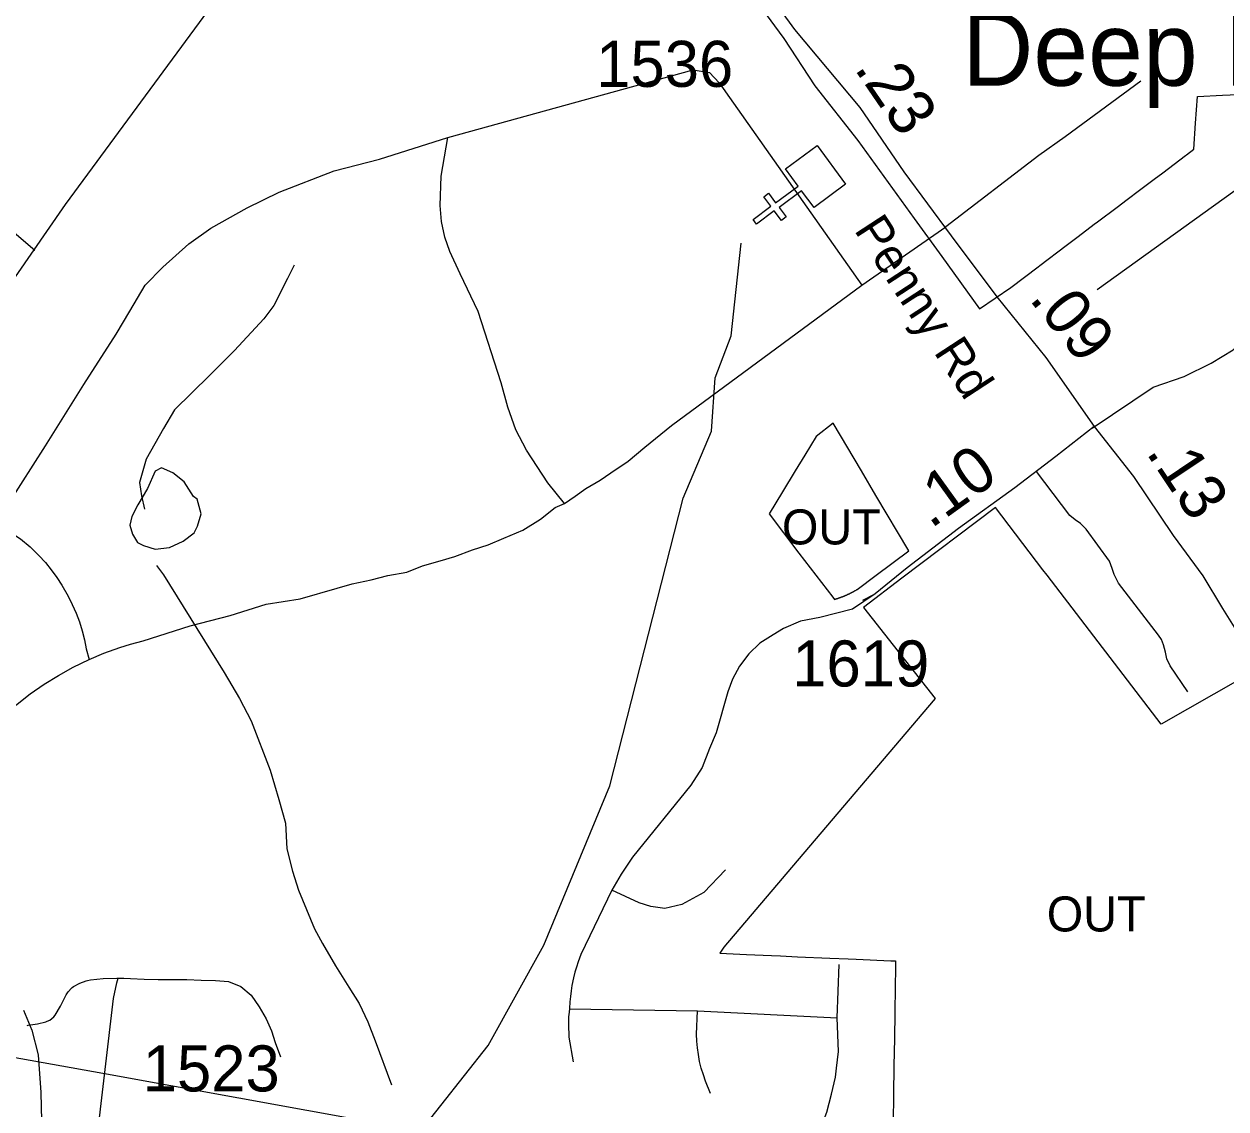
# Model space of a CAD drawing. Extents: x 1662474 to 1856135, y 779280 to 917889.
# Drawn here: x 1713121 to 1716383, y 828268 to 831213 of the extents above; entities that cross this region are included whole.
import ezdxf

# ---------------------------------------------------------------- set-up
doc = ezdxf.new("R2010")
doc.units = 0
for name, color, linetype in [('Exist Boundary Political City Limit New Hole', 7, 'Continuous'), ('Exist Civil Demographics Community Label', 7, 'Continuous'), ('Exist Cultural Church CELL', 7, 'Continuous'), ('Exist Hydrographic Misc Water Feature', 7, 'Continuous'), ('Exist Hydrographic Pond Under 1500 Sq Ft', 7, 'Continuous'), ('Exist Road Non-System Type 51', 7, 'Continuous'), ('Exist Road Primary NC UnDivided 4 Lane Attributed', 7, 'Continuous'), ('Exist Road Secondary Mileage Hundredths English Label', 7, 'Continuous'), ('Exist Road Secondary Mileage Tenths English Label', 7, 'Continuous'), ('Exist Road Secondary Type 51 Attributed', 7, 'Continuous'), ('Exist Road Secondary Type 51 Label', 7, 'Continuous'), ('Exist Road Secondary Type 51 Number Label', 7, 'Continuous'), ('Exist Utilities Electrical Transmission Line', 7, 'Continuous'), ('Map Preparation Boundary City Limit Buffer Line', 7, 'Continuous')]:
    doc.layers.add(name, color=color, linetype=linetype)

msp = doc.modelspace()

# ---------------------------------------------------------------- linework, layer by layer
at = {"layer": 'Exist Boundary Political City Limit New Hole'}
for points in [[(1715122.5, 831256.1), (1715183.6, 831174.1), (1715267.1, 831045.2), (1715384.4, 830896.9), (1715537.2, 830685), (1715612.1, 830582), (1715714.6, 830440.5), (1715799.5, 830498.5), (1715873.5, 830554.6), (1715878.4, 830558.2), (1715949.6, 830612.1), (1715978.9, 830634.1), (1716029.5, 830672.4), (1716031.2, 830673.7), (1716091.2, 830718.9), (1716111.2, 830734), (1716152, 830764.8), (1716188.6, 830792.4), (1716211.5, 830809.7), (1716273.4, 830856.2), (1716276.4, 830858.6), (1716296.1, 830873.4), (1716300.9, 830944.2), (1716305.9, 831016.9), (1716373.6, 831019.9), (1716564.1, 831028.2)], [(1715316.2, 829657.4), (1715320.9, 829651.4), (1715322.6, 829651.9), (1715323.2, 829652.2), (1715323.9, 829652.4), (1715324.6, 829652.6), (1715325.4, 829652.9), (1715326.4, 829653.2), (1715327.1, 829653.4), (1715328.1, 829653.8), (1715329.4, 829654.1), (1715330.4, 829654.4), (1715331, 829654.7), (1715331.8, 829654.9), (1715332.4, 829655.2), (1715333.1, 829655.4), (1715333.9, 829655.7), (1715334.6, 829655.9), (1715335.4, 829656.2), (1715336.1, 829656.4), (1715337.1, 829656.9), (1715337.8, 829657), (1715338.4, 829657.2), (1715339.1, 829657.5), (1715339.9, 829657.9), (1715340.6, 829658.1), (1715341.4, 829658.4), (1715342.1, 829658.7), (1715342.9, 829659), (1715344.1, 829659.5), (1715344.8, 829659.8), (1715345.5, 829660), (1715346.2, 829660.2), (1715346.9, 829660.5), (1715347.6, 829660.9), (1715348.9, 829661.4), (1715349.5, 829661.7), (1715350.4, 829662), (1715351.1, 829662.4), (1715352.1, 829662.9), (1715353.2, 829663.2), (1715353.9, 829663.6), (1715354.8, 829663.9), (1715355.5, 829664.4), (1715356.1, 829664.6), (1715357.4, 829665.2), (1715358, 829665.4), (1715359.1, 829665.9), (1715359.8, 829666.2), (1715360.4, 829666.6), (1715361.1, 829666.9), (1715361.8, 829667.2), (1715362.4, 829667.5), (1715363.4, 829668), (1715364.4, 829668.5), (1715365.1, 829668.9), (1715366.1, 829669.4), (1715366.9, 829669.8), (1715367.5, 829670.1), (1715368.5, 829670.6), (1715369.1, 829670.9), (1715369.9, 829671.2), (1715370.6, 829671.7), (1715371.2, 829672), (1715371.8, 829672.4), (1715372.8, 829672.9), (1715374.1, 829673.7), (1715375.1, 829674.2), (1715376.1, 829674.8), (1715377.1, 829675.2), (1715378.2, 829675.9), (1715379.2, 829676.4), (1715380.4, 829677.2), (1715381.4, 829677.8), (1715382.5, 829678.4), (1715434.1, 829717.2), (1715522.8, 829783.6), (1715433.4, 829933.7), (1715394.1, 830000), (1715317, 830129.8), (1715271.2, 830094), (1715240, 830042.7), (1715214, 830000), (1715179.6, 829943.6), (1715143.1, 829884.1), (1715224.1, 829777.2), (1715316.2, 829657.4)], [(1715758, 829901.1), (1715503.4, 829709.2)], [(1716421.5, 829435.1), (1716207.2, 829312.8), (1715897.6, 829717.2), (1715886.5, 829731.9), (1715758, 829901.1)], [(1715503.4, 829709.2), (1715399.8, 829629.2), (1715594.4, 829382.2), (1715266, 828996), (1715020.4, 828706.9), (1715009.9, 828690.8), (1715081.5, 828687.3), (1715150, 828684.4), (1715173.8, 828683.3), (1715220.6, 828681.3), (1715307.9, 828677.6), (1715358, 828675.4), (1715379.5, 828674.4), (1715473.6, 828670.4), (1715486.2, 828669.9), (1715486, 828650.5), (1715485.2, 828599.2), (1715484.2, 828528.8), (1715483.2, 828459.5), (1715482.1, 828385.2), (1715481, 828306.4), (1715479.9, 828232.4)]]:
    msp.add_lwpolyline(points, dxfattribs=at)
at = {"layer": 'Exist Cultural Church CELL'}
msp.add_lwpolyline([(1715265.4, 830715), (1715231.5, 830760.7), (1715170.3, 830715.4), (1715189.3, 830689.7), (1715176.5, 830680.2), (1715157.4, 830705.9), (1715109.1, 830670.1), (1715099.6, 830683), (1715147.9, 830718.8), (1715128.9, 830744.5), (1715141.7, 830754), (1715160.7, 830728.3), (1715221.9, 830773.6), (1715187.7, 830820), (1715273.3, 830883.3), (1715351, 830778.4)], close=True, dxfattribs=at)
at = {"layer": 'Exist Hydrographic Misc Water Feature'}
for points in [[(1712891.2, 826195.6), (1713163.2, 826735), (1713762.3, 827504), (1714059.3, 828033), (1714380.3, 828440), (1714532.2, 828712.7), (1714711.2, 829145.6), (1714910.2, 829926.1), (1714987.2, 830108.3), (1714997.3, 830252.5), (1715040.2, 830366.5), (1715067.2, 830618.7)], [(1713853.8, 830558.9), (1713836, 830522.3), (1713799.4, 830449.2), (1713771.4, 830412.9), (1713692.6, 830327.5), (1713624.3, 830259.1), (1713529.6, 830165.9), (1713499.4, 830115.6), (1713452.7, 830032), (1713434.5, 829968.4), (1713440.2, 829932.2), (1713447.7, 829895.9)], [(1713480.1, 829743.4), (1713499.4, 829717.6), (1713664.2, 829452.5), (1713705.9, 829382.7), (1713737.7, 829322.1), (1713789.1, 829188.2), (1713812.7, 829108.1), (1713830.2, 829043.7), (1713834, 828973.9), (1713849.7, 828913.7), (1713865.5, 828861.6), (1713887.2, 828809.4), (1713909, 828757.3), (1713930.9, 828717.5), (1713966.6, 828656.9), (1714002.4, 828598.7), (1714030.3, 828554.7), (1714054, 828504.1), (1714073.8, 828452.8), (1714118.3, 828333.8)]]:
    msp.add_lwpolyline(points, dxfattribs=at)
at = {"layer": 'Exist Hydrographic Pond Under 1500 Sq Ft'}
msp.add_lwpolyline([(1713580.9, 829930.8), (1713555.4, 829970.6), (1713524.8, 829995.1), (1713494.2, 830008.4), (1713476.8, 829999.2), (1713456.4, 829952.3), (1713429.9, 829908.4), (1713413.6, 829876.8), (1713408.5, 829853.3), (1713415.6, 829828.9), (1713428.9, 829805.4), (1713445.2, 829797.3), (1713476.8, 829788.1), (1713515.6, 829792.2), (1713553.3, 829809.5), (1713582.9, 829831.9), (1713592.1, 829850.3), (1713601.3, 829883.9), (1713591.1, 829923.7), (1713580.9, 829930.8)], dxfattribs=at)
at = {"layer": 'Exist Road Non-System Type 51'}
for p, q in [((1716034.1, 830493.1), (1716429.6, 830778.1)), ((1715394.5, 830504.8), (1715622.8, 830662.9)), ((1715327.6, 828515.5), (1715333.7, 828660.4)), ((1714601.3, 828540), (1714948.8, 828534.3)), ((1714948.8, 828534.3), (1715327.6, 828515.5)), ((1713129.1, 828494.7), (1713132.5, 828495.2))]:
    msp.add_line(p, q, dxfattribs=at)
for points in [[(1712895.5, 831516.1), (1712892.9, 831501.4), (1712887.5, 831211.9), (1712880.8, 830965.4), (1712885.2, 830925.2), (1712895.5, 830893), (1712914.1, 830855.2), (1712957.9, 830786.7), (1713029.4, 830704), (1713081.9, 830658.4), (1713149.9, 830599.4)], [(1714271.4, 830905.7), (1714936.9, 831089.4), (1714981.4, 831081.5), (1715007.9, 831053.9), (1715394.5, 830504.8)], [(1716152.1, 831058.7), (1715947.1, 830906.7), (1715875.2, 830856.9), (1715622.8, 830662.9)], [(1713044.6, 829857.9), (1713179.2, 830068.2), (1713282.9, 830234.5), (1713371.1, 830371.2), (1713408.4, 830434.2), (1713449.6, 830504.4), (1713497.6, 830553.2), (1713568.5, 830616.9), (1713628.4, 830659.5), (1713727, 830714.1), (1713813.6, 830757.1), (1713962.4, 830814.6), (1714085.8, 830846.1), (1714271.4, 830905.7)], [(1714587.6, 829911.6), (1714542.9, 829968.2), (1714484.6, 830056.2), (1714455.5, 830111.4), (1714434, 830172.9), (1714415.8, 830239.6), (1714354, 830433.2), (1714305.1, 830535.4), (1714276.4, 830595.7), (1714263.2, 830634.5), (1714254, 830677.4), (1714250.6, 830720.6), (1714252.8, 830800.7), (1714271.4, 830905.7)], [(1716019.9, 830116.4), (1716186, 830227.2), (1716270.2, 830256.6), (1716343.2, 830292.5), (1716402.5, 830329.2), (1716617.2, 830557.7)], [(1714587.6, 829911.6), (1714616.9, 829931.9), (1714646.1, 829952.1), (1714684.4, 829974.6), (1714713.6, 829994.9), (1714760.9, 830026.4), (1714805.9, 830064.6), (1714877.9, 830123.1), (1715394.5, 830504.8)], [(1716280, 829400.2), (1716231.8, 829470.8), (1716223, 829490.2), (1716219.1, 829508.1), (1716214.1, 829528.2), (1716207.9, 829542.2), (1716199.9, 829553.8), (1716091.2, 829695.5), (1716080.1, 829719.4), (1716074.1, 829735.6), (1716067.4, 829755.2), (1716003.5, 829841.7), (1715988.6, 829857.4), (1715973.6, 829867.4), (1715959.8, 829879.2), (1715868.9, 829998.8)], [(1713297.4, 829488.4), (1713337.6, 829505), (1713380.9, 829520.7), (1713409.9, 829529.9), (1713444.1, 829538.8), (1713571.6, 829579.2), (1713680.6, 829607.8), (1713777.9, 829638.2), (1713870, 829652.9), (1713971.2, 829682.2), (1714011.8, 829693.4), (1714063.5, 829704.7), (1714108.5, 829715.9), (1714160.1, 829724.9), (1714202.9, 829742.9), (1714250.1, 829756.4), (1714290.6, 829767.7), (1714337.9, 829785.7), (1714380.6, 829799.2), (1714423.4, 829817.2), (1714475.1, 829839.7), (1714522.4, 829868.9), (1714562.9, 829900.4), (1714587.6, 829911.6)], [(1713044.6, 829857.9), (1713111.2, 829815.4), (1713137.2, 829793.9), (1713161.4, 829770.2), (1713178.9, 829751.6), (1713194.8, 829731.7), (1713209.9, 829711.2), (1713223.9, 829689.9), (1713240.6, 829660.5), (1713251.9, 829637.4), (1713262.1, 829614.1), (1713271.1, 829590.4), (1713278.4, 829566.4), (1713284.8, 829541.4), (1713289.8, 829516.7), (1713297.4, 829488.4)], [(1715397.5, 829649.3), (1715431.1, 829666.3), (1715369.7, 829625.1), (1715280.8, 829602), (1715228.6, 829592.1), (1715181.9, 829572.1), (1715154.3, 829555.3), (1715118.2, 829532.7), (1715088.3, 829503.5), (1715063, 829469.8), (1715043.8, 829434.9), (1715031.6, 829400.4), (1714999.4, 829289.2), (1714981.1, 829246.4), (1714961.4, 829195.4), (1714930.4, 829146.7), (1714772.9, 828951.9), (1714741.9, 828905.4), (1714716.4, 828861.7)], [(1712955.9, 829265.5), (1713101.9, 829366.9), (1713138, 829394.7), (1713175.4, 829420.9), (1713214.1, 829445.1), (1713254.4, 829467.1), (1713297.4, 829488.4)], [(1715024.7, 828916.9), (1714966.4, 828855.6), (1714906.6, 828823.4), (1714859.8, 828812.6), (1714822.2, 828817.2), (1714790.8, 828828), (1714716.4, 828861.7)], [(1714716.4, 828861.7), (1714632.7, 828687.4), (1714624.9, 828667.5), (1714620.4, 828653.3), (1714616.2, 828639.2), (1714612.6, 828624.4), (1714608.1, 828603.2), (1714605.7, 828588.5), (1714603.9, 828573.6), (1714602.6, 828559.1), (1714601.4, 828540.4)], [(1713132.5, 828495.2), (1713157.4, 828499.1), (1713180.1, 828504.7), (1713184.2, 828505.9), (1713190.9, 828509), (1713196.8, 828513.2), (1713201.9, 828518.2), (1713205.1, 828522.9), (1713220.2, 828546.9), (1713235.6, 828577.4), (1713240.9, 828586), (1713249.5, 828595.7), (1713251.8, 828597.6), (1713255.4, 828600.1), (1713272.1, 828609.1), (1713289.9, 828615.8), (1713293.4, 828616.8), (1713301.1, 828618.9), (1713336.1, 828622.2), (1713372.6, 828623.2), (1713376.1, 828623.2)], [(1713316.9, 828166.9), (1713363.9, 828568), (1713373.2, 828610.7), (1713376.1, 828623.2)], [(1713376.1, 828623.2), (1713391.9, 828622.9), (1713410.1, 828622.6), (1713447.1, 828620.1), (1713485.4, 828619.6), (1713523.9, 828619.5), (1713562.4, 828619.5), (1713601.6, 828617.9), (1713640.5, 828616.9), (1713676.2, 828613.6), (1713709.6, 828600.6), (1713737.1, 828576.7), (1713758.9, 828545.6), (1713778.2, 828512.9), (1713792.6, 828480.1), (1713802.4, 828448.6), (1713817.4, 828409.4)], [(1714601.4, 828540.4), (1714600.2, 828530.7), (1714599.1, 828517.8), (1714598.9, 828497.9), (1714600, 828463.2), (1714611.2, 828395.6)], [(1714984, 828310.4), (1714971, 828343.8), (1714964.8, 828361), (1714959, 828379), (1714954.5, 828396.8), (1714951.3, 828415.5), (1714948.5, 828433.5), (1714947.1, 828452.2), (1714946.6, 828470.8), (1714948.8, 828534.3)], [(1714980.8, 827841.9), (1715238.6, 828147.8), (1715273.9, 828198.4), (1715289.2, 828231.4), (1715300.1, 828259.4), (1715312.2, 828308.4), (1715323.3, 828354.2), (1715326, 828378.8), (1715331.4, 828424.2), (1715327.6, 828515.5)]]:
    msp.add_lwpolyline(points, dxfattribs=at)
at = {"layer": 'Exist Road Primary NC UnDivided 4 Lane Attributed'}
msp.add_lwpolyline([(1712406.1, 829389.5), (1712517.7, 829596.8), (1712730.8, 829980.1), (1713011.4, 830404.2), (1713233.4, 830723.7), (1713693, 831349)], dxfattribs=at)
at = {"layer": 'Exist Road Secondary Type 51 Attributed'}
for points in [[(1715033.7, 831443.2), (1715049.5, 831418.7), (1715061.6, 831398.7), (1715107.3, 831344.6), (1715110, 831340.1), (1715212.6, 831198.9), (1715389.4, 830986.6), (1715508.9, 830811.9), (1715637.2, 830638.6), (1715761.5, 830473.2), (1715894, 830308), (1716026, 830120.7)], [(1716026, 830120.7), (1715921.1, 830039.6), (1715810.4, 829954.6), (1715657, 829844.2), (1715517.8, 829737.4), (1715431.1, 829666.3)], [(1716026, 830120.7), (1716132.7, 829985.4), (1716239.9, 829824.9), (1716320.1, 829715.5), (1716374.2, 829626.4), (1716424, 829546.7)], [(1713119.1, 828535.8), (1713141.9, 828482), (1713159.5, 828414.7), (1713166.3, 828312.4), (1713172.2, 828082.3)]]:
    msp.add_lwpolyline(points, dxfattribs=at)
at = {"layer": 'Exist Utilities Electrical Transmission Line'}
msp.add_lwpolyline([(1712417.9, 828528.9), (1713335, 828365.2), (1714258, 828197.5), (1715139.2, 828038.3), (1715546.8, 827960), (1716057.7, 827822.5), (1716762.6, 827645.1), (1717141.7, 827543.1), (1717852.4, 827353.5), (1718828.7, 827097.1), (1719840.8, 826834.4)], dxfattribs=at)
at = {"layer": 'Map Preparation Boundary City Limit Buffer Line'}
for points in [[(1715122.5, 831256.1), (1715183.6, 831174.1), (1715267.1, 831045.2), (1715384.4, 830896.9), (1715537.2, 830685), (1715612.1, 830582), (1715714.6, 830440.5), (1715799.5, 830498.5), (1715873.5, 830554.6), (1715878.4, 830558.2), (1715949.6, 830612.1), (1715978.9, 830634.1), (1716029.5, 830672.4), (1716031.2, 830673.7), (1716091.2, 830718.9), (1716111.2, 830734), (1716152, 830764.8), (1716188.6, 830792.4), (1716211.5, 830809.7), (1716273.4, 830856.2), (1716276.4, 830858.6), (1716296.1, 830873.4), (1716300.9, 830944.2), (1716305.9, 831016.9), (1716373.6, 831019.9), (1716564.1, 831028.2)], [(1715316.2, 829657.4), (1715320.9, 829651.4), (1715322.6, 829651.9), (1715323.2, 829652.2), (1715323.9, 829652.4), (1715324.6, 829652.6), (1715325.4, 829652.9), (1715326.4, 829653.2), (1715327.1, 829653.4), (1715328.1, 829653.8), (1715329.4, 829654.1), (1715330.4, 829654.4), (1715331, 829654.7), (1715331.8, 829654.9), (1715332.4, 829655.2), (1715333.1, 829655.4), (1715333.9, 829655.7), (1715334.6, 829655.9), (1715335.4, 829656.2), (1715336.1, 829656.4), (1715337.1, 829656.9), (1715337.8, 829657), (1715338.4, 829657.2), (1715339.1, 829657.5), (1715339.9, 829657.9), (1715340.6, 829658.1), (1715341.4, 829658.4), (1715342.1, 829658.7), (1715342.9, 829659), (1715344.1, 829659.5), (1715344.8, 829659.8), (1715345.5, 829660), (1715346.2, 829660.2), (1715346.9, 829660.5), (1715347.6, 829660.9), (1715348.9, 829661.4), (1715349.5, 829661.7), (1715350.4, 829662), (1715351.1, 829662.4), (1715352.1, 829662.9), (1715353.2, 829663.2), (1715353.9, 829663.6), (1715354.8, 829663.9), (1715355.5, 829664.4), (1715356.1, 829664.6), (1715357.4, 829665.2), (1715358, 829665.4), (1715359.1, 829665.9), (1715359.8, 829666.2), (1715360.4, 829666.6), (1715361.1, 829666.9), (1715361.8, 829667.2), (1715362.4, 829667.5), (1715363.4, 829668), (1715364.4, 829668.5), (1715365.1, 829668.9), (1715366.1, 829669.4), (1715366.9, 829669.8), (1715367.5, 829670.1), (1715368.5, 829670.6), (1715369.1, 829670.9), (1715369.9, 829671.2), (1715370.6, 829671.7), (1715371.2, 829672), (1715371.8, 829672.4), (1715372.8, 829672.9), (1715374.1, 829673.7), (1715375.1, 829674.2), (1715376.1, 829674.8), (1715377.1, 829675.2), (1715378.2, 829675.9), (1715379.2, 829676.4), (1715380.4, 829677.2), (1715381.4, 829677.8), (1715382.5, 829678.4), (1715434.1, 829717.2), (1715522.8, 829783.6), (1715433.4, 829933.7), (1715394.1, 830000), (1715317, 830129.8), (1715271.2, 830094), (1715240, 830042.7), (1715214, 830000), (1715179.6, 829943.6), (1715143.1, 829884.1), (1715224.1, 829777.2), (1715316.2, 829657.4)], [(1715758, 829901.1), (1715503.4, 829709.2)], [(1716421.5, 829435.1), (1716207.2, 829312.8), (1715897.6, 829717.2), (1715886.5, 829731.9), (1715758, 829901.1)], [(1715503.4, 829709.2), (1715399.8, 829629.2), (1715594.4, 829382.2), (1715266, 828996), (1715020.4, 828706.9), (1715009.9, 828690.8), (1715081.5, 828687.3), (1715150, 828684.4), (1715173.8, 828683.3), (1715220.6, 828681.3), (1715307.9, 828677.6), (1715358, 828675.4), (1715379.5, 828674.4), (1715473.6, 828670.4), (1715486.2, 828669.9), (1715486, 828650.5), (1715485.2, 828599.2), (1715484.2, 828528.8), (1715483.2, 828459.5), (1715482.1, 828385.2), (1715481, 828306.4), (1715479.9, 828232.4)]]:
    msp.add_lwpolyline(points, dxfattribs=at)

# ---------------------------------------------------------------- texts
at = {"layer": 'Exist Boundary Political City Limit New Hole'}
for p in [(1715178.1, 829800.6), (1715897, 828749.9)]:
    msp.add_text('OUT', height=95, dxfattribs=at).set_placement(p)
at = {"layer": 'Exist Civil Demographics Community Label'}
msp.add_text('Deep River', height=200, dxfattribs=at).set_placement((1715667.2, 831045.9))
at = {"layer": 'Exist Road Secondary Mileage Hundredths English Label'}
for s, rotation, p in [('.23', 304.3734, (1715372.6, 831092.8)), ('.09', 308.7316, (1715847, 830466.5)), ('.13', 303.7541, (1716164.5, 830050.3))]:
    msp.add_text(s, height=125, rotation=rotation, dxfattribs=at).set_placement(p)
at = {"layer": 'Exist Road Secondary Mileage Tenths English Label'}
msp.add_text('.10', height=125, rotation=35.7423, dxfattribs=at).set_placement((1715582.2, 829841.7))
at = {"layer": 'Exist Road Secondary Type 51 Label'}
msp.add_text('Penny Rd', height=95, rotation=303.1308, dxfattribs=at).set_placement((1715372.2, 830654.4))
at = {"layer": 'Exist Road Secondary Type 51 Number Label'}
for s, p in [('1536', (1714674, 831042.8)), ('1619', (1715206.1, 829414.9)), ('1523', (1713443.1, 828315.6))]:
    msp.add_text(s, height=125, dxfattribs=at).set_placement(p)

doc.saveas('drawing.dxf')
